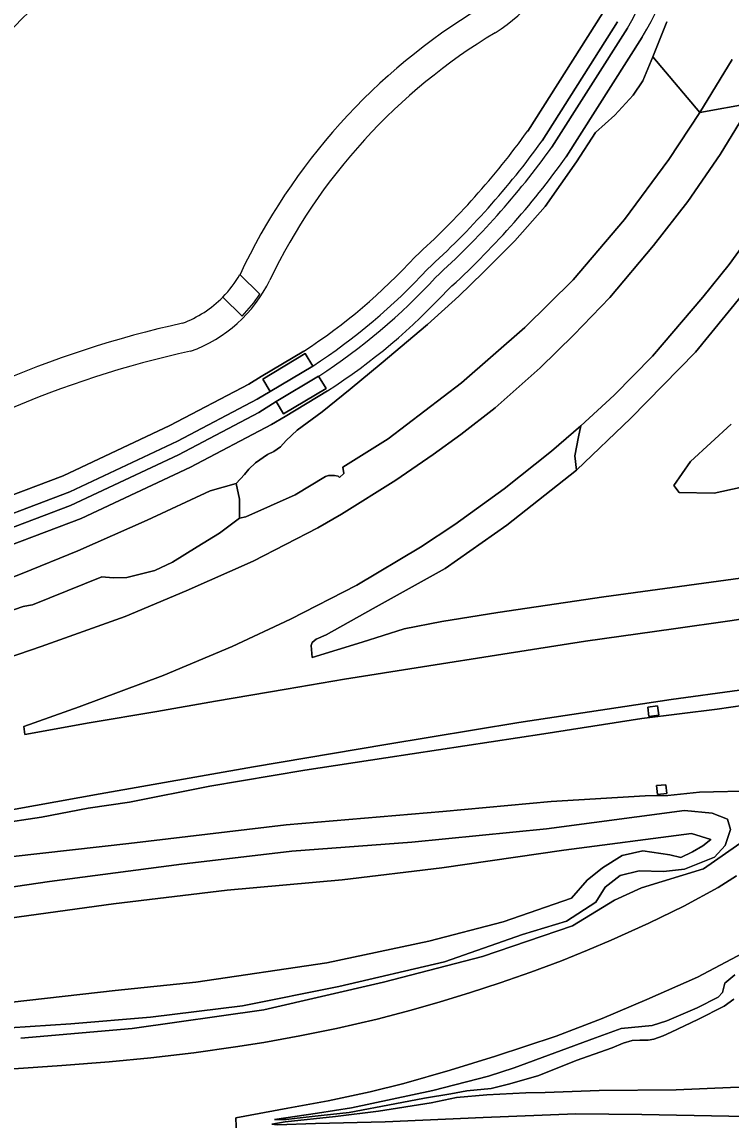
# Model space of a CAD drawing. Extents: x 157648 to 158502, y 379212 to 380938.
# Drawn here: x 157851.8 to 157974.1, y 379455.7 to 379645.1 of the extents above; entities that cross this region are included whole.
import ezdxf

# ---------------------------------------------------------------- set-up
doc = ezdxf.new("R2010")
doc.units = 0
for name, color, linetype in [('IMGEO_Berm_groen', 7, 'Continuous'), ('IMGEO_Grasland_overig', 7, 'Continuous'), ('IMGEO_Groenvoorziening', 7, 'Continuous'), ('IMGEO_Meer_plas_ven_vijver', 7, 'Continuous'), ('IMGEO_Moeras', 7, 'Continuous'), ('IMGEO_Oever', 7, 'Continuous'), ('IMGEO_Rijbaan_autosnelweg', 7, 'Continuous'), ('IMGEO_Sloot', 7, 'Continuous'), ('IMGEO_Terreindeel_gesloten', 7, 'Continuous'), ('IMGEO_Terreindeel_zand', 7, 'Continuous'), ('IMGEO_Waterloop', 7, 'Continuous')]:
    doc.layers.add(name, color=color, linetype=linetype)

msp = doc.modelspace()

# ---------------------------------------------------------------- linework, layer by layer
at = {"layer": 'IMGEO_Berm_groen'}
for points in [[(157974.31, 379638.66), (157968.75, 379629.51), (157977.66, 379631.14)], [(157843.3, 379533.4), (157855.06, 379537.39), (157869.56, 379542.6), (157880.11, 379547.04), (157891.67, 379552.14), (157902.8, 379557.91), (157906.88, 379560.23), (157916.29, 379566.08), (157922.72, 379570.52), (157927.48, 379574), (157933.41, 379578.61), (157941.2, 379585.5), (157947.03, 379591.16), (157953.19, 379597.61), (157960.74, 379606.56), (157966.67, 379614.2), (157972.23, 379622.26), (157977.66, 379631.14), (157968.75, 379629.51), (157963.4, 379621.43), (157955.72, 379611.08), (157946.88, 379600.64), (157938.52, 379592.43), (157927.61, 379582.9), (157914.94, 379573.22), (157907.16, 379568.36), (157907.3, 379567.28), (157906.57, 379566.58), (157906.33, 379566.77), (157905.72, 379566.89), (157904.64, 379566.92), (157904.17, 379566.75), (157898.9, 379563.56), (157890.38, 379559.8), (157889.32, 379559.54), (157885.88, 379556.95), (157882.01, 379554.6), (157877.74, 379551.95), (157874.68, 379550.55), (157869.86, 379549.33), (157867.48, 379549.23), (157865.57, 379549.41), (157853.59, 379544.63), (157852.88, 379544.47), (157851.97, 379544.31), (157847.23, 379542.71)], [(157988.41, 379550.9), (157971.95, 379548.66), (157952.17, 379545.96), (157933.86, 379543.3), (157924.21, 379541.75), (157917.7, 379540.44), (157910.45, 379538.17), (157901.87, 379535.49), (157901.7, 379537.6), (157901.87, 379538.12), (157902.56, 379538.66), (157904.25, 379539.43), (157912.39, 379543.95), (157924.77, 379550.85), (157935.43, 379558.34), (157947.46, 379567.81), (157947.15, 379570.29), (157947.82, 379573.6), (157948.2, 379575.47), (157943.15, 379571.09), (157935, 379564.63), (157926.49, 379558.46), (157920.52, 379554.54), (157909.53, 379548.02), (157898.12, 379542.12), (157888.02, 379537.44), (157876.14, 379532.44), (157861.61, 379526.99), (157852.11, 379523.63), (157852.28, 379522.25), (157863.35, 379524.25), (157875.05, 379526.22), (157885.16, 379528.01), (157897.33, 379530.08), (157907.45, 379531.78), (157920.91, 379533.92), (157934.74, 379536.12), (157949.01, 379538.33), (157964.23, 379540.45), (157973.93, 379541.86), (157980.33, 379542.8)], [(157987.4, 379531.52), (157963.79, 379528.28), (157937.54, 379524.32), (157914.54, 379520.52), (157891.72, 379516.64), (157865.24, 379512.02), (157839.35, 379507.33)], [(157985.87, 379528.66), (157971.73, 379526.62), (157958.76, 379524.97), (157941.84, 379522.33), (157914.58, 379518.23), (157900.59, 379516.08), (157884.19, 379513.33), (157870.34, 379510.58), (157863.2, 379509.55), (157855.12, 379507.98), (157847.43, 379506.81)], [(157847.43, 379506.81), (157855.12, 379507.98), (157863.2, 379509.55), (157870.34, 379510.58), (157884.19, 379513.33), (157900.59, 379516.08), (157914.58, 379518.23), (157941.84, 379522.33), (157958.76, 379524.97), (157971.73, 379526.62), (157985.87, 379528.66)], [(157850.25, 379501.18), (157870.21, 379503.46), (157897.36, 379506.65), (157924.37, 379508.96), (157943.12, 379510.7), (157959.33, 379511.63), (157963.24, 379511.73), (157968.72, 379512.31), (157978.4, 379512.5)], [(157978.9, 379505.67), (157969.39, 379499.05), (157958.7, 379495.78), (157954.04, 379493.66), (157946.75, 379489.21), (157931.24, 379483.96), (157914.14, 379479.52), (157893.5, 379474.77), (157870.76, 379471.51), (157851.59, 379469.87)], [(157850.36, 379464.59), (157858.65, 379465.13), (157866.83, 379465.79), (157874.02, 379466.49), (157881.44, 379467.32), (157888.63, 379468.35), (157893.49, 379469.12), (157899.72, 379470.23), (157906.06, 379471.53), (157913.09, 379473.15), (157918.95, 379474.71), (157923.91, 379476.14), (157929.01, 379477.68), (157934.31, 379479.4), (157939.58, 379481.22), (157944.87, 379483.19), (157949.39, 379485.06), (157953.45, 379486.76), (157959.92, 379489.68), (157966, 379492.64), (157971.91, 379495.84), (157975.09, 379497.86)], [(157977.15, 379485.04), (157968.36, 379480.4), (157959.61, 379476.53), (157951.89, 379473.25), (157943.94, 379470.2), (157933.51, 379466.73), (157925.64, 379464.35), (157917.67, 379462.02), (157911.88, 379460.58), (157904.61, 379459.07), (157897.62, 379457.8), (157888.69, 379456.12), (157888.79, 379453.12), (157913.93, 379452.37), (157943.21, 379451.88), (157970.92, 379451.7), (158000.48, 379451.82)], [(157974.64, 379476.57), (157972.95, 379475.37), (157968.38, 379473.1), (157963.79, 379470.9), (157962.41, 379470.27), (157960.8, 379469.66), (157959.86, 379469.52), (157958.37, 379469.51), (157957.1, 379469.45), (157955.52, 379469), (157953.61, 379468.18), (157947.39, 379466), (157940.99, 379463.44), (157935.98, 379461.95), (157932.74, 379461.19), (157928.56, 379460.76), (157925.76, 379460.28), (157921.26, 379459.48), (157916.14, 379458.53), (157908.24, 379457.04), (157903.39, 379456.52), (157899.24, 379456.03), (157897.38, 379455.85), (157895.35, 379455.81), (157902.77, 379456.89), (157908.61, 379457.85), (157922.67, 379460.83), (157932.29, 379463.29), (157936.68, 379464.73), (157950.76, 379469.93), (157955.15, 379471.54), (157960.52, 379472.04), (157963.08, 379472.85), (157968.28, 379475.07), (157971.9, 379476.92), (157972.65, 379477.76), (157973.07, 379479.32), (157974.79, 379480.78)], [(157984.28, 379456.28), (157973.73, 379456.41), (157958.72, 379456.69), (157947.37, 379456.81), (157931.33, 379456.15), (157914.46, 379455.44), (157902.42, 379455.14), (157895.78, 379454.89), (157894.86, 379455), (157897.16, 379455.42), (157905.9, 379456.32), (157913.32, 379457.24), (157922.4, 379458.68), (157926.74, 379459.64), (157931.99, 379460.08), (157938.71, 379460.4), (157942.06, 379460.51), (157951.39, 379460.8), (157964.64, 379460.95), (157974.06, 379461.32), (157980.91, 379461.43)]]:
    msp.add_lwpolyline(points, dxfattribs=at)
for points in [[(157947.46, 379567.81), (157956.87, 379576.8), (157967.99, 379588.19), (157975.95, 379597.9), (157982.36, 379606.27), (157987.92, 379614.41), (157992.89, 379622.64), (157990.94, 379629.87), (157985.85, 379620.91), (157980.05, 379611.89), (157973.79, 379603.32), (157969.29, 379597.69), (157960.6, 379587.5), (157953.95, 379580.75), (157948.2, 379575.47), (157947.82, 379573.6), (157947.15, 379570.29)], [(157961.69, 379525.58), (157959.97, 379525.34), (157959.76, 379526.94), (157961.47, 379527.17)], [(157963.06, 379512.03), (157961.43, 379511.86), (157961.27, 379513.41), (157962.9, 379513.58)]]:
    msp.add_lwpolyline(points, close=True, dxfattribs=at)
at = {"layer": 'IMGEO_Grasland_overig'}
msp.add_lwpolyline([(157968.75, 379629.51), (157960.62, 379639.14), (157958.89, 379634.97), (157957.24, 379632.53), (157954.06, 379629.08), (157950.76, 379626.08), (157947.45, 379621.04), (157942.03, 379613.3), (157936.84, 379607.41), (157931.38, 379601.94), (157927.17, 379597.86), (157921.73, 379592.96), (157913.77, 379586.24), (157908.4, 379581.82), (157903.55, 379577.87), (157899.23, 379574.71), (157897.33, 379572.94), (157896.39, 379571.83), (157895.24, 379571.06), (157894.16, 379570.54), (157892.07, 379569.12), (157890.94, 379568.01), (157890.14, 379567.08), (157888.72, 379565.54), (157889.28, 379562.81), (157889.32, 379559.54), (157890.38, 379559.8), (157898.9, 379563.56), (157904.17, 379566.75), (157904.64, 379566.92), (157905.72, 379566.89), (157906.33, 379566.77), (157906.57, 379566.58), (157907.3, 379567.28), (157907.16, 379568.36), (157914.94, 379573.22), (157927.61, 379582.9), (157938.52, 379592.43), (157946.88, 379600.64), (157955.72, 379611.08), (157963.4, 379621.43)], close=True, dxfattribs=at)
for points in [[(157975.95, 379597.9), (157967.99, 379588.19), (157956.87, 379576.8), (157947.46, 379567.81), (157935.43, 379558.34), (157924.77, 379550.85), (157912.39, 379543.95), (157904.25, 379539.43), (157902.56, 379538.66), (157901.87, 379538.12), (157901.7, 379537.6), (157901.87, 379535.49), (157910.45, 379538.17), (157917.7, 379540.44), (157924.21, 379541.75), (157933.86, 379543.3), (157952.17, 379545.96), (157971.95, 379548.66), (157988.41, 379550.9)], [(157974.17, 379575.78), (157967.16, 379569.31), (157964.27, 379565.21), (157965.16, 379563.95), (157971.23, 379563.85), (157992.32, 379568.45)], [(157992.32, 379568.45), (157971.23, 379563.85), (157965.16, 379563.95), (157964.27, 379565.21), (157967.16, 379569.31), (157974.17, 379575.78)], [(157974.79, 379480.78), (157973.07, 379479.32), (157972.65, 379477.76), (157971.9, 379476.92), (157968.28, 379475.07), (157963.08, 379472.85), (157960.52, 379472.04), (157955.15, 379471.54), (157950.76, 379469.93), (157936.68, 379464.73), (157932.29, 379463.29), (157922.67, 379460.83), (157908.61, 379457.85), (157902.77, 379456.89), (157895.35, 379455.81), (157897.38, 379455.85), (157899.24, 379456.03), (157903.39, 379456.52), (157908.24, 379457.04), (157916.14, 379458.53), (157921.26, 379459.48), (157925.76, 379460.28), (157928.56, 379460.76), (157932.74, 379461.19), (157935.98, 379461.95), (157940.99, 379463.44), (157947.39, 379466), (157953.61, 379468.18), (157955.52, 379469), (157957.1, 379469.45), (157958.37, 379469.51), (157959.86, 379469.52), (157960.8, 379469.66), (157962.41, 379470.27), (157963.79, 379470.9), (157968.38, 379473.1), (157972.95, 379475.37), (157974.64, 379476.57)], [(157980.91, 379461.43), (157974.06, 379461.32), (157964.64, 379460.95), (157951.39, 379460.8), (157942.06, 379460.51), (157938.71, 379460.4), (157931.99, 379460.08), (157926.74, 379459.64), (157922.4, 379458.68), (157913.32, 379457.24), (157905.9, 379456.32), (157897.16, 379455.42), (157894.86, 379455), (157895.78, 379454.89), (157902.42, 379455.14), (157914.46, 379455.44), (157931.33, 379456.15), (157947.37, 379456.81), (157958.72, 379456.69), (157973.73, 379456.41), (157984.28, 379456.28)]]:
    msp.add_lwpolyline(points, dxfattribs=at)
at = {"layer": 'IMGEO_Groenvoorziening'}
for points in [[(157939.05, 379626.33), (157951.99, 379646.71)], [(157839.44, 379545.21), (157851.78, 379550.01), (157861.43, 379553.94), (157873.35, 379559.18), (157884.24, 379564.29), (157888.72, 379565.54), (157890.14, 379567.08), (157890.94, 379568.01), (157892.07, 379569.12), (157894.16, 379570.54), (157895.24, 379571.06), (157896.39, 379571.83), (157897.33, 379572.94), (157899.23, 379574.71), (157903.55, 379577.87), (157908.4, 379581.82), (157913.77, 379586.24), (157921.73, 379592.96), (157927.17, 379597.86), (157931.38, 379601.94), (157936.84, 379607.41), (157942.03, 379613.3), (157947.45, 379621.04), (157950.76, 379626.08), (157954.06, 379629.08), (157957.24, 379632.53), (157958.89, 379634.97), (157960.62, 379639.14), (157963.03, 379645.15)], [(157963.03, 379645.15), (157960.62, 379639.14), (157968.75, 379629.51), (157974.31, 379638.66)], [(157958.82, 379642.53), (157945.68, 379621.85)], [(157732.36, 379525.99), (157737.59, 379528.16), (157756.34, 379532.78), (157788.98, 379542.24), (157814.81, 379550.55), (157840.42, 379559.89), (157858.87, 379566.88), (157877.27, 379575.51), (157890.89, 379582.67), (157893.05, 379583.96), (157900.4, 379588.36)], [(157904.51, 379581.5), (157897.16, 379577.1), (157894.81, 379575.69), (157880.83, 379568.34), (157861.99, 379559.51), (157843.21, 379552.4), (157817.41, 379542.98), (157791.32, 379534.59), (157758.5, 379525.08), (157739.51, 379519.61), (157734.02, 379519.33)]]:
    msp.add_lwpolyline(points, dxfattribs=at)
for centre, radius, start, end in [((157917.23, 379668.96), 30.37, 302.2609, 14.8248), ((157903.79, 379675.1), 63.94, 329.3768, 351.5959), ((157985.14, 379557.08), 100.52, 120.9531, 154.3266), ((157828.35, 379705.99), 136.38, 312.0045, 324.2638), ((157828.29, 379706.04), 144.46, 312.1602, 324.3529), ((157846.21, 379671.78), 99.48, 303.0056, 317.5511), ((157872.69, 379611.25), 24.31, 289.6697, 334.0729), ((157846.59, 379671.39), 106.93, 302.7942, 317.3624), ((157917.82, 379418.93), 173.42, 102.3043, 124.771)]:
    msp.add_arc(centre, radius, start, end, dxfattribs=at)
at = {"layer": 'IMGEO_Meer_plas_ven_vijver'}
for centre, radius, start, end in [((157992.85, 379503.47), 200.31, 133.8332, 148.9639), ((157985.59, 379556.52), 106.22, 121.0665, 154.9045), ((157872.73, 379611.22), 19.25, 315.3841, 329.9261), ((157872.69, 379611.24), 19.3, 290.557, 315.419), ((157917.84, 379418.89), 178.46, 102.4166, 124.7673)]:
    msp.add_arc(centre, radius, start, end, dxfattribs=at)
at = {"layer": 'IMGEO_Moeras'}
for points in [[(157978.4, 379512.5), (157968.72, 379512.31), (157963.24, 379511.73), (157959.33, 379511.63), (157943.12, 379510.7), (157924.37, 379508.96), (157897.36, 379506.65), (157870.21, 379503.46), (157850.25, 379501.18)], [(157842.6, 379471.16), (157860.18, 379472.31), (157873.95, 379473.5), (157889.8, 379475.44), (157906.42, 379478.79), (157924.7, 379483.04), (157938.17, 379487.71), (157945.76, 379490.06), (157950.81, 379493.34), (157952.41, 379495.9), (157954.98, 379497.92), (157958.28, 379498.73), (157962.46, 379498.61), (157966.11, 379498.99), (157971.27, 379501.08), (157973.12, 379503.09), (157974.04, 379505.85), (157973.54, 379507.62), (157970.88, 379508.69), (157966.1, 379509.11), (157942.29, 379505.95), (157919.06, 379503.68), (157898.33, 379502.09), (157879.27, 379499.89), (157856.53, 379496.87), (157834.14, 379493.59)], [(157834.14, 379493.59), (157856.53, 379496.87), (157879.27, 379499.89), (157898.33, 379502.09), (157919.06, 379503.68), (157942.29, 379505.95), (157966.1, 379509.11), (157970.88, 379508.69), (157973.54, 379507.62), (157974.04, 379505.85), (157973.12, 379503.09), (157971.27, 379501.08), (157966.11, 379498.99), (157962.46, 379498.61), (157958.28, 379498.73), (157954.98, 379497.92), (157952.41, 379495.9), (157950.81, 379493.34), (157945.76, 379490.06), (157938.17, 379487.71), (157924.7, 379483.04), (157906.42, 379478.79), (157889.8, 379475.44), (157873.95, 379473.5), (157860.18, 379472.31), (157842.6, 379471.16)], [(157847.87, 379490.32), (157867.55, 379493.01), (157887.16, 379495.36), (157907.03, 379497.19), (157924.23, 379499.23), (157945.26, 379502.26), (157967.31, 379505.16), (157970.67, 379504.11), (157969.29, 379503.02), (157967.48, 379502), (157965.46, 379501.04), (157963.6, 379501.48), (157958.9, 379502.19), (157955.35, 379501.38), (157951.93, 379499.26), (157949.32, 379497.1), (157946.59, 379494.01), (157934.79, 379489.95), (157921.96, 379486.6), (157904.39, 379482.85), (157881.78, 379479.49), (157867.82, 379478.08), (157850.05, 379476.08)], [(157851.59, 379469.87), (157870.76, 379471.51), (157893.5, 379474.77), (157914.14, 379479.52), (157931.24, 379483.96), (157946.75, 379489.21), (157954.04, 379493.66), (157958.7, 379495.78), (157969.39, 379499.05), (157978.9, 379505.67)]]:
    msp.add_lwpolyline(points, dxfattribs=at)
at = {"layer": 'IMGEO_Oever'}
for points in [[(157951.99, 379646.71), (157939.05, 379626.33)], [(157941.54, 379624.65), (157954.55, 379645.14)], [(157956.26, 379644.1), (157943.2, 379623.53)], [(157945.68, 379621.85), (157958.82, 379642.53)], [(157889.39, 379601.57), (157892.81, 379598.2)], [(157889.77, 379594.41), (157886.44, 379597.7)], [(157900.4, 379588.36), (157893.05, 379583.96), (157890.89, 379582.67), (157877.27, 379575.51), (157858.87, 379566.88), (157840.42, 379559.89), (157814.81, 379550.55), (157788.98, 379542.24), (157756.34, 379532.78), (157737.59, 379528.16), (157732.36, 379525.99)], [(157841.47, 379557.08), (157860.04, 379564.12), (157878.6, 379572.82), (157892.36, 379580.05), (157894.59, 379581.39), (157893.31, 379583.53), (157900.65, 379587.93), (157901.94, 379585.79)], [(157902.96, 379584.07), (157904.25, 379581.93), (157896.9, 379577.53), (157895.62, 379579.67), (157892.63, 379577.78), (157878.78, 379570.49), (157860.11, 379561.74), (157841.45, 379554.67)], [(157734.02, 379519.33), (157739.51, 379519.61), (157758.5, 379525.08), (157791.32, 379534.59), (157817.41, 379542.98), (157843.21, 379552.4), (157861.99, 379559.51), (157880.83, 379568.34), (157894.81, 379575.69), (157897.16, 379577.1), (157904.51, 379581.5)]]:
    msp.add_lwpolyline(points, dxfattribs=at)
for centre, radius, start, end in [((157917.23, 379668.96), 30.37, 302.2609, 14.8248), ((157903.82, 379675.09), 60.91, 329.4149, 351.7069), ((157903.79, 379675.1), 63.94, 329.3768, 351.5959), ((157992.85, 379503.47), 200.31, 133.8332, 148.9639), ((157985.59, 379556.52), 106.22, 121.0665, 154.9045), ((157985.14, 379557.08), 100.52, 120.9531, 154.3266), ((157828.35, 379705.99), 136.38, 312.0045, 324.2638), ((157828.27, 379706.05), 139.48, 312.0687, 324.2952), ((157828.29, 379706.04), 141.46, 312.1054, 324.3189), ((157828.29, 379706.04), 144.46, 312.1602, 324.3529), ((157846.21, 379671.78), 99.48, 303.0056, 317.5511), ((157846.36, 379671.63), 102.27, 302.9196, 317.4747), ((157846.45, 379671.54), 104.14, 302.8693, 317.43), ((157872.69, 379611.25), 24.31, 289.6697, 334.0729), ((157872.69, 379611.24), 19.3, 290.557, 315.419), ((157872.68, 379611.26), 23.99, 315.4096, 327.0352), ((157846.59, 379671.39), 106.93, 302.7942, 317.3624), ((157917.84, 379418.89), 178.46, 102.4166, 124.7673), ((157917.82, 379418.93), 173.42, 102.3043, 124.771)]:
    msp.add_arc(centre, radius, start, end, dxfattribs=at)
at = {"layer": 'IMGEO_Rijbaan_autosnelweg'}
for points in [[(157977.66, 379631.14), (157972.23, 379622.26), (157966.67, 379614.2), (157960.74, 379606.56), (157953.19, 379597.61), (157947.03, 379591.16), (157941.2, 379585.5), (157933.41, 379578.61), (157927.48, 379574), (157922.72, 379570.52), (157916.29, 379566.08), (157906.88, 379560.23), (157902.8, 379557.91), (157891.67, 379552.14), (157880.11, 379547.04), (157869.56, 379542.6), (157855.06, 379537.39), (157843.3, 379533.4)], [(157980.33, 379542.8), (157973.93, 379541.86), (157964.23, 379540.45), (157949.01, 379538.33), (157934.74, 379536.12), (157920.91, 379533.92), (157907.45, 379531.78), (157897.33, 379530.08), (157885.16, 379528.01), (157875.05, 379526.22), (157863.35, 379524.25), (157852.28, 379522.25), (157852.11, 379523.63), (157861.61, 379526.99), (157876.14, 379532.44), (157888.02, 379537.44), (157898.12, 379542.12), (157909.53, 379548.02), (157920.52, 379554.54), (157926.49, 379558.46), (157935, 379564.63), (157943.15, 379571.09), (157948.2, 379575.47), (157953.95, 379580.75), (157960.6, 379587.5), (157969.29, 379597.69), (157973.79, 379603.32), (157980.05, 379611.89)], [(157839.35, 379507.33), (157865.24, 379512.02), (157891.72, 379516.64), (157914.54, 379520.52), (157937.54, 379524.32), (157963.79, 379528.28), (157987.4, 379531.52)], [(157975.09, 379497.86), (157971.91, 379495.84), (157966, 379492.64), (157959.92, 379489.68), (157953.45, 379486.76), (157949.39, 379485.06), (157944.87, 379483.19), (157939.58, 379481.22), (157934.31, 379479.4), (157929.01, 379477.68), (157923.91, 379476.14), (157918.95, 379474.71), (157913.09, 379473.15), (157906.06, 379471.53), (157899.72, 379470.23), (157893.49, 379469.12), (157888.63, 379468.35), (157881.44, 379467.32), (157874.02, 379466.49), (157866.83, 379465.79), (157858.65, 379465.13), (157850.36, 379464.59)], [(158000.48, 379451.82), (157970.92, 379451.7), (157943.21, 379451.88), (157913.93, 379452.37), (157888.79, 379453.12), (157888.69, 379456.12), (157897.62, 379457.8), (157904.61, 379459.07), (157911.88, 379460.58), (157917.67, 379462.02), (157925.64, 379464.35), (157933.51, 379466.73), (157943.94, 379470.2), (157951.89, 379473.25), (157959.61, 379476.53), (157968.36, 379480.4), (157977.15, 379485.04)]]:
    msp.add_lwpolyline(points, dxfattribs=at)
at = {"layer": 'IMGEO_Sloot'}
for points in [[(157954.55, 379645.14), (157941.54, 379624.65)], [(157943.2, 379623.53), (157956.26, 379644.1)], [(157901.94, 379585.79), (157894.59, 379581.39), (157892.36, 379580.05), (157878.6, 379572.82), (157860.04, 379564.12), (157841.47, 379557.08), (157815.78, 379547.71), (157789.86, 379539.37), (157757.11, 379529.88), (157737.82, 379524.77), (157732.81, 379522.68), (157733.16, 379521.79), (157738.3, 379522.05), (157756.96, 379527.42), (157789.73, 379536.92), (157815.72, 379545.28), (157841.45, 379554.67), (157860.11, 379561.74), (157878.78, 379570.49), (157892.63, 379577.78), (157895.62, 379579.67), (157902.96, 379584.07)]]:
    msp.add_lwpolyline(points, dxfattribs=at)
for centre, radius, start, end in [((157903.82, 379675.09), 60.91, 329.4149, 351.7069), ((157828.27, 379706.05), 139.48, 312.0687, 324.2952), ((157828.29, 379706.04), 141.46, 312.1054, 324.3189), ((157846.36, 379671.63), 102.27, 302.9196, 317.4747), ((157846.45, 379671.54), 104.14, 302.8693, 317.43)]:
    msp.add_arc(centre, radius, start, end, dxfattribs=at)
at = {"layer": 'IMGEO_Terreindeel_gesloten'}
for points in [[(157892.81, 379598.2), (157889.39, 379601.57)], [(157886.44, 379597.7), (157889.77, 379594.41)]]:
    msp.add_lwpolyline(points, dxfattribs=at)
for points in [[(157894.59, 379581.39), (157901.94, 379585.79), (157900.65, 379587.93), (157893.31, 379583.53)], [(157895.62, 379579.67), (157896.9, 379577.53), (157904.25, 379581.93), (157902.96, 379584.07)], [(157961.69, 379525.58), (157961.47, 379527.17), (157959.76, 379526.94), (157959.97, 379525.34)], [(157963.06, 379512.03), (157962.9, 379513.58), (157961.27, 379513.41), (157961.43, 379511.86)]]:
    msp.add_lwpolyline(points, close=True, dxfattribs=at)
for centre, radius, start, end in [((157872.73, 379611.22), 19.25, 315.3841, 329.9261), ((157872.68, 379611.26), 23.99, 315.4096, 327.0352)]:
    msp.add_arc(centre, radius, start, end, dxfattribs=at)
at = {"layer": 'IMGEO_Terreindeel_zand'}
msp.add_lwpolyline([(157847.23, 379542.71), (157851.97, 379544.31), (157852.88, 379544.47), (157853.59, 379544.63), (157865.57, 379549.41), (157867.48, 379549.23), (157869.86, 379549.33), (157874.68, 379550.55), (157877.74, 379551.95), (157882.01, 379554.6), (157885.88, 379556.95), (157889.32, 379559.54), (157889.28, 379562.81), (157888.72, 379565.54), (157884.24, 379564.29), (157873.35, 379559.18), (157861.43, 379553.94), (157851.78, 379550.01), (157839.44, 379545.21)], dxfattribs=at)
at = {"layer": 'IMGEO_Waterloop'}
msp.add_lwpolyline([(157850.05, 379476.08), (157867.82, 379478.08), (157881.78, 379479.49), (157904.39, 379482.85), (157921.96, 379486.6), (157934.79, 379489.95), (157946.59, 379494.01), (157949.32, 379497.1), (157951.93, 379499.26), (157955.35, 379501.38), (157958.9, 379502.19), (157963.6, 379501.48), (157965.46, 379501.04), (157967.48, 379502), (157969.29, 379503.02), (157970.67, 379504.11), (157967.31, 379505.16), (157945.26, 379502.26), (157924.23, 379499.23), (157907.03, 379497.19), (157887.16, 379495.36), (157867.55, 379493.01), (157847.87, 379490.32)], dxfattribs=at)

doc.saveas('drawing.dxf')
